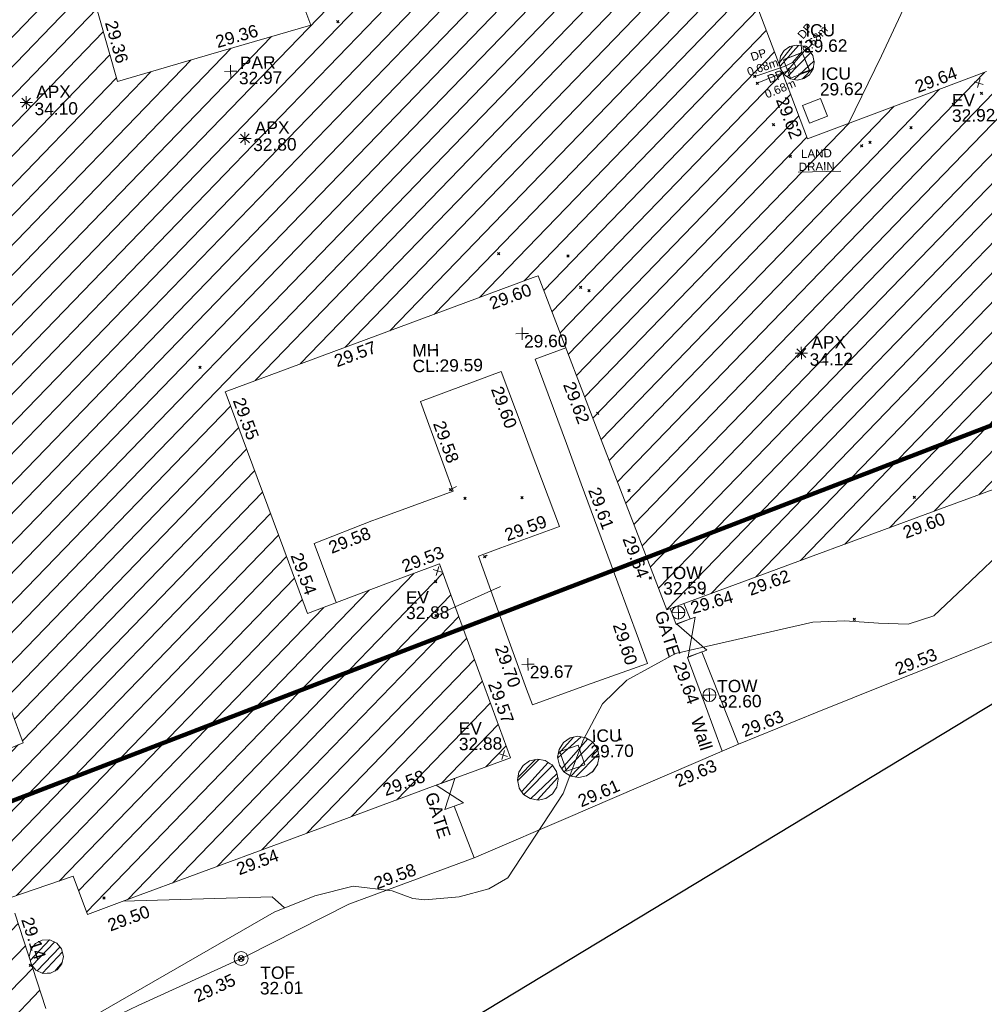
# Model space of a CAD drawing. Header units: millimetres. Extents: x -287732 to 520720, y -103372 to 287754.
# Tile 362 of 380: x 390622 to 419765, y 111402 to 141169. Entities that reach past the tile are written whole.
import ezdxf

# ---------------------------------------------------------------- set-up
doc = ezdxf.new("R2010")
doc.units = ezdxf.units.MM
for name, pattern in [('IMPORT-HIDDEN2 _3_', [4762.5, 3175, -1587.5]), ('IMPORT-UG_DRAINAGE_SURFACE_QLB4 _2_', [2700, 1500, -300.0000000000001, 0, -250, 150, -300.0000000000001, 0, -200]), ('IMPORT-UG_DRAINAGE_UNIDENTIFIED_QLB2 _2_', [2700, 1500, -300.0000000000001, 0, -250, 150, -300.0000000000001, 0, -200]), ('IMPORT-UG_ELEC_STREET LIGHTING_QLB2 _2_', [2700, 1500, -300.0000000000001, 0, -250, 150, -300.0000000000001, 0, -200]), ('IMPORT-UG_UNIDENTIFIED_QLA _2_', [2350, 1500, -300.0000000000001, 0, -50, 150, -300.0000000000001, 0, -50]), ('IMPORT-UG_UNIDENTIFIED_QLB2 _2_', [2500, 1500, -300.0000000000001, 0, -50, 150, -300.0000000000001, 0, -200])]:
    doc.linetypes.add(name, pattern=pattern)
for name, color, linetype, lineweight, true_color in [('00__TOPO__TOP_OF_FENCE_SYMBOL', 7, 'Continuous', 9, 0x666666), ('00_TOPO_APEX_BUILDING', 7, 'Continuous', 9, 0x666666), ('00_TOPO_EAVE', 7, 'Continuous', 9, 0x666666), ('00_TOPO_SERV_MH', 7, 'Continuous', 9, 0x666666), ('00_TOPO_TOP_OF_WALL', 7, 'Continuous', 9, 0x666666), ('00_UAV_APEX_BUILDING', 7, 'Continuous', 9, 0x666666), ('00_UAV_BUILDING_HATCH', 7, 'Continuous', 9, 0x999999), ('00_UAV_BUILDING_OUTLINE', 5, 'Continuous', 9, 0x0000ff), ('00_UAV_CONCRETE', 9, 'Continuous', 9, 0x808080), ('00_UAV_EAVE', 7, 'Continuous', 9, 0x666666), ('00_UAV_FENCE', 7, 'Continuous', 9, 0x264c2f), ('00_UAV_FOOTPATH', 7, 'Continuous', 9, 0xa50000), ('00_UAV_GATE', 7, 'Continuous', 9, 0xa50000), ('00_UAV_LEVEL_SPOT', 7, 'Continuous', 9, 0x666666), ('00_UAV_PARAPET', 7, 'Continuous', 9, 0x666666), ('00_UAV_SERV_IC', 5, 'Continuous', 9, 0x0000ff), ('00_UAV_TOP_OF_FENCE', 6, 'Continuous', 9, 0xff00ff), ('00_UAV_TOP_OF_WALL', 7, 'Continuous', 9, 0x666666), ('00_UAV_TREE_LINE', 7, 'Continuous', 9, 0x52a552), ('00_UAV_WALL', 7, 'Continuous', 9, 0x7c00a5), ('01_DTM_CONTOUR_MNR', 7, 'Continuous', 9, 0xa5a552), ('12333-PUM-2D-U-0001-C01 - Rev2_REVIT IMPORT_dwg', 7, 'Continuous', 9, 0x767676), ('A_RHA_Line', 7, 'Continuous', 9, 0x00a600), ('PUM-CHAMBER EXTENTS', 6, 'IMPORT-HIDDEN2 _3_', 9, 0xff00ff), ('PUM-SURFACE-QLB4', 4, 'IMPORT-UG_DRAINAGE_SURFACE_QLB4 _2_', 9, 0x00ffff), ('PUM-SURVEY BOUNDARY_EXTENT', 190, 'Continuous', 25, 0x7f00ff), ('PUM-UNIDENTIFIED UTILITIES-NOTES', 7, 'Continuous', 9, 0x52a500), ('PUM-UNIDENTIFIED UTILITIES-QLA', 7, 'IMPORT-UG_UNIDENTIFIED_QLA _2_', 9, 0x52a500), ('PUM-UNIDENTIFIED UTILITIES-QLB2', 7, 'IMPORT-UG_UNIDENTIFIED_QLB2 _2_', 9, 0x52a500), ('PUM-UNIDENTIFIED-QLB2', 150, 'IMPORT-UG_DRAINAGE_UNIDENTIFIED_QLB2 _2_', 9, 0x007fff)]:
    doc.layers.add(name, color=color, linetype=linetype, lineweight=lineweight, true_color=true_color)
doc.layers.add('GEN-TEXT', color=7, linetype='Continuous', lineweight=9)
doc.styles.add('Arial_1', font='arial.ttf', dxfattribs={"height": 250})
doc.styles.add('Swis721 Lt BT_2', font='swissl.ttf', dxfattribs={"height": 375})
pattern_1 = [(45, (-533641079.65, -725615854.3560001), (-265.1650429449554, 265.1650429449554), []), (45, (-533640902.873, -725615854.3560001), (-265.1650429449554, 265.1650429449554), [])]

# ---------------------------------------------------------------- blocks, each defined once
blk = doc.blocks.new('12333-PUM-2D-U-0001-C01 - Rev2_REVIT IMPORT_dwg_MSL_Apex_SYM-2077252-Site Location Plan Proposed')
at = {"layer": '00_TOPO_APEX_BUILDING', "color": 254, "true_color": 0xcccccc, "flags": 128}
for points in [[(0, -500.8627267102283), (0, 0), (-500.8627267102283, 0)], [(354.163430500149, 354.1634305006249), (0, 0), (-354.1634305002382, 354.1634305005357)], [(354.1634305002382, -354.1634305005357), (0, 0), (-354.163430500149, -354.1634305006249)], [(500.8627267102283, 0), (0, 0), (0, 500.8627267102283)]]:
    blk.add_lwpolyline(points, dxfattribs=at)
blk = doc.blocks.new('12333-PUM-2D-U-0001-C01 - Rev2_REVIT IMPORT_dwg_MSL_Eaves_SYM_1-V82-Site Location Plan Proposed')
at = {"layer": '00_TOPO_EAVE', "color": 254, "true_color": 0xcccccc}
for p, q in [((356.5791934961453, -116.0873754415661), (-356.5791934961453, 116.0873754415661)), ((-116.0873754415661, -356.5791934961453), (116.0873754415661, 356.5791934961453))]:
    blk.add_line(p, q, dxfattribs=at)
blk = doc.blocks.new('12333-PUM-2D-U-0001-C01 - Rev2_REVIT IMPORT_dwg__U102-2077632-Site Location Plan Proposed')
at = {"layer": '00_UAV_GATE', "color": 9, "true_color": 0xe1aaaa, "flags": 128}
blk.add_lwpolyline([(284.0918815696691, 96.39399787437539), (-284.0918815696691, -96.39399787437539), (33.4998265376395, 834.937579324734), (-534.6839366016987, 642.149583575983)], close=True, dxfattribs=at)
blk = doc.blocks.new('12333-PUM-2D-U-0001-C01 - Rev2_REVIT IMPORT_dwg__U103-2077633-Site Location Plan Proposed')
at = {"layer": '00_UAV_GATE', "color": 9, "true_color": 0xe1aaaa, "flags": 128}
blk.add_lwpolyline([(284.4395120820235, 95.36332610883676), (-284.4395120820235, -95.36332610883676), (-51.48326440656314, 1097.317793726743), (-620.3622885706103, 906.59114150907)], close=True, dxfattribs=at)
blk = doc.blocks.new('12333-PUM-2D-U-0001-C01 - Rev2_REVIT IMPORT_dwg_MSL_Parapet_SYM-V122-Site Location Plan Proposed')
at = {"layer": '00_UAV_PARAPET', "color": 254, "true_color": 0xcccccc, "flags": 128}
for points in [[(0, -500.0000000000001), (0, 0), (-500.0000000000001, 0)], [(500.0000000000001, 0), (0, 0), (0, 500.0000000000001)]]:
    blk.add_lwpolyline(points, dxfattribs=at)
blk = doc.blocks.new('12333-PUM-2D-U-0001-C01 - Rev2_REVIT IMPORT_dwg_MSL_Node_LineworkTOF-2077248-Site Location Plan Proposed')
at = {"layer": '00__TOPO__TOP_OF_FENCE_SYMBOL', "color": 254, "true_color": 0xcccccc, "flags": 128}
for points in [[(165.3591892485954, 165.3591892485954), (0, 0), (-165.3591892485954, 165.3591892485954)], [(165.3591892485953, -165.3591892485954), (0, 0), (-165.3591892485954, -165.3591892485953)]]:
    blk.add_lwpolyline(points, dxfattribs=at)
at = {"layer": '00__TOPO__TOP_OF_FENCE_SYMBOL', "color": 254, "true_color": 0xcccccc}
for radius in [562.5594001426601, 233.853208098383]:
    blk.add_circle((0, 0), radius, dxfattribs=at)
blk = doc.blocks.new('12333-PUM-2D-U-0001-C01 - Rev2_REVIT IMPORT_dwg_TOW-2077249-Site Location Plan Proposed')
at = {"layer": '00_TOPO_TOP_OF_WALL', "color": 254, "true_color": 0xcccccc, "flags": 128}
for points in [[(0, 525.0554400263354), (0, 0), (-525.0554401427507, 0)], [(525.0554401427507, 0), (0, 0), (0, -525.0554400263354)]]:
    blk.add_lwpolyline(points, dxfattribs=at)
at = {"layer": '00_TOPO_TOP_OF_WALL', "color": 254, "true_color": 0xcccccc}
blk.add_circle((0, 0), 525.0554401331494, dxfattribs=at)
blk = doc.blocks.new('12333-PUM-2D-U-0001-C01 - Rev2_REVIT IMPORT_dwg_UAV-2077255-Site Location Plan Proposed')
at = {"layer": '00_UAV_LEVEL_SPOT', "color": 254, "true_color": 0xcccccc, "flags": 128}
for points in [[(0, -500.0000000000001), (0, 0), (-500.0000000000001, 0)], [(500.0000000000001, 0), (0, 0), (0, 500.0000000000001)]]:
    blk.add_lwpolyline(points, dxfattribs=at)
blk = doc.blocks.new('12333-PUM-2D-U-0001-C01 - Rev2_REVIT IMPORT_dwg_MGS62954_T2_Galway_ITM_3d_Rev1-2077680-Site Location Plan Proposed')
at = {"layer": '00_UAV_BUILDING_HATCH', "true_color": 0xcccccc}
h = blk.add_hatch(dxfattribs=at)
h.set_pattern_fill('FP_1', color=254, style=0, pattern_type=2)
h.set_pattern_definition([(45, (0, 0), (-441.9417382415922, 441.9417382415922), [])])
h.paths.add_polyline_path([(534258130.3624687, 725648483.3139626), (534277656.3624687, 725655386.3139625), (534278388.3624688, 725653331.3139626), (534295255.4606528, 725659853.8927271), (534294221.4606529, 725663214.8927271), (534296151.4606528, 725663830.8927269), (534296560.4606526, 725662667.892727), (534309422.4606529, 725667184.8927269), (534307379.4606528, 725673087.8927273), (534303370.4606528, 725671653.8927271), (534300995.586905, 725678397.3035645), (534310510.4335188, 725681741.4081918), (534314220.586905, 725671576.3035644), (534326500.586905, 725675858.3035647), (534324518.5869049, 725681362.3035645), (534326113.5869048, 725681952.3035647), (534324160.5869049, 725687672.3035647), (534318720.5869049, 725685739.3035644), (534311382.586905, 725706099.3035647), (534306310.3243251, 725704323.4114221), (534306355.1088055, 725704192.7557819), (534273124.3649247, 725692215.3564034), (534273147.722073, 725692180.3999606), (534273192.9489231, 725691953.0292308), (534273147.722073, 725691725.658501), (534273018.9269006, 725691532.9029037), (534272826.1713033, 725691404.1077313), (534272598.8005735, 725691358.8808813), (534272359.2318197, 725691412.2581903), (534272168.7586477, 725691547.7426457), (534272046.0540514, 725691744.888188), (534272030.8694313, 725691821.2264287), (534266685.9286339, 725689894.7426035), (534268524.939883, 725684612.5737506), (534268047.928634, 725684437.7426035), (534269413.1688387, 725680562.3524156), (534277645.4188779, 725683533.3784789), (534277949.5529159, 725682690.6704743), (534281834.7170621, 725684092.8295298), (534281561.9286339, 725684932.7426034), (534287959.928634, 725687070.7426035), (534294707.928634, 725667896.7426035), (534289312.3624687, 725665760.3139626), (534287625.3624685, 725670664.3139626), (534264563.3624688, 725662495.3139625), (534260945.3624687, 725672663.3139623), (534250837.3624687, 725669091.3139625), (534258126.7857321, 725648493.4208305)])
h.paths.add_polyline_path([(534297904.586905, 725687834.3035645), (534296489.5869049, 725693151.3035643), (534301799.586905, 725695024.3035644), (534303779.5869048, 725689436.3035645), (534301175.8806049, 725688726.3227148)])
at = {"layer": '00_UAV_BUILDING_OUTLINE', "color": 254, "true_color": 0xcccccc, "flags": 128}
for points in [[(534316468.5319094, 725691987.8508127), (534318163.846911, 725687284.0332288), (534318720.5869048, 725685739.3035643), (534321884.6900651, 725686863.6071323), (534324160.5869048, 725687672.3035644)], [(534326500.5869049, 725675858.3035644), (534322733.8883302, 725674544.866814), (534318012.7200204, 725672898.6092647), (534314220.5869048, 725671576.3035644), (534313883.2422863, 725672500.5627491), (534312168.9253992, 725677197.460345), (534310510.4335187, 725681741.4081916), (534310356.8271719, 725681687.4214363), (534305639.7662906, 725680029.5549715), (534300995.5869048, 725678397.3035644), (534301021.2487124, 725678324.4373287), (534302682.1409158, 725673608.3641078), (534303370.4606527, 725671653.892727), (534306127.2679133, 725672639.9894125), (534307379.4606528, 725673087.8927271), (534308579.7392425, 725669619.833738), (534309422.4606527, 725667184.8927269), (534307136.2333714, 725666381.9935956), (534302418.8554984, 725664725.2997802), (534297701.4776253, 725663068.6059651), (534296560.4606526, 725662667.8927271), (534296151.4606526, 725663830.8927269), (534294221.4606527, 725663214.892727)], [(534294363.7560819, 725662752.363774), (534295255.4606527, 725659853.892727)], [(534292059.5377418, 725666848.0856171), (534294707.928634, 725667896.7426034), (534293994.0562722, 725669925.1641599)]]:
    blk.add_lwpolyline(points, dxfattribs=at)
blk.add_lwpolyline([(534303779.5869048, 725689436.3035644), (534302109.6642654, 725694149.1963469), (534301799.5869048, 725695024.3035643), (534297959.8711784, 725693669.9179609), (534296489.5869048, 725693151.3035645), (534297374.5123864, 725689826.1100761), (534297904.5869049, 725687834.3035644), (534300739.9321848, 725688607.4479285)], close=True, dxfattribs=at)
at = {"layer": '00_UAV_CONCRETE', "color": 254, "true_color": 0xcccccc, "flags": 128}
blk.add_lwpolyline([(534311311.9203433, 725679545.4888908), (534310380.5869049, 725679219.3035644), (534311283.5869048, 725676650.3035644), (534311706.8079572, 725675431.6343671), (534312752.5869048, 725672420.3035645), (534313351.4793517, 725670709.8778656), (534313613.5869048, 725669961.3035644), (534311761.5869048, 725669342.3035643), (534310110.5869048, 725668772.3035643), (534309946.3423789, 725669250.5105224), (534309409.5869049, 725670813.3035645), (534308562.5869048, 725673297.3035644), (534309244.4628028, 725673533.2842026), (534311021.5869049, 725674148.3035644), (534310176.5869048, 725676513.3035644), (534309974.6255721, 725677086.7860461), (534309347.5869049, 725678867.3035644), (534306891.5869048, 725678002.3035644), (534307057.6617579, 725677521.8476071), (534307835.5869048, 725675271.3035644), (534305534.5869048, 725674481.3035645), (534305360.7092974, 725674416.539801), (534303609.5869048, 725673764.3035644), (534304242.5948998, 725671965.8509487)], dxfattribs=at)
at = {"layer": '00_UAV_FENCE', "color": 254, "true_color": 0xcccccc, "flags": 128}
for points in [[(534316319.4380785, 725667476.48296), (534318714.6727513, 725668399.8696355), (534320987.1399841, 725669265.627688), (534322163.1761667, 725669713.670582), (534324768.9292079, 725670711.3040904), (534325661.9467893, 725670384.6704453), (534328564.3011292, 725669323.0938351), (534330357.6969458, 725668667.1342834), (534332114.3206294, 725668024.6246525), (534335053.4471024, 725666949.5981214), (534336047.7177273, 725666585.9297625)], [(534307695.7177272, 725665751.9297626), (534308267.7177272, 725664180.9297626), (534311348.7906936, 725665439.1510484), (534311746.6735668, 725665601.6349317), (534315824.3167045, 725667274.6018393), (534315673.8009737, 725667212.8485599), (534311746.6735668, 725665601.6349317)], [(534296016.7177272, 725658962.9297626), (534298047.7003877, 725659895.7200942), (534300578.9027309, 725660996.1975912), (534301332.7177272, 725661323.9297625), (534304464.7177272, 725662842.9297625), (534305116.9854346, 725663072.4154823), (534308267.7177272, 725664180.9297626)]]:
    blk.add_lwpolyline(points, dxfattribs=at)
at = {"layer": '00_UAV_FOOTPATH', "color": 254, "true_color": 0xcccccc, "flags": 128}
blk.add_lwpolyline([(534319963.8138784, 725686181.0605018), (534320999.7485063, 725688209.7358189), (534321978.7485063, 725690228.7358189), (534322427.9326935, 725690392.7619474), (534324774.7485062, 725691249.735819), (534325608.3032557, 725688891.1837339), (534326082.7485064, 725687548.7358191)], dxfattribs=at)
at = {"layer": '00_UAV_SERV_IC', "color": 254, "true_color": 0xcccccc, "flags": 128}
for points in [[(534318242.7485062, 725687581.735819), (534318038.7485062, 725688134.7358189), (534318608.8766654, 725688345.0543442), (534318812.8766653, 725687792.0543442)], [(534318792.7485064, 725686208.735819), (534318592.7485062, 725686747.7358189), (534319138.8895854, 725686950.3855699), (534319338.8895856, 725686411.38557)], [(534310912.5869048, 725667346.3035644), (534311470.5869049, 725667529.3035644), (534311667.0074034, 725666930.382044), (534311109.0074033, 725666747.382044)]]:
    blk.add_lwpolyline(points, close=True, dxfattribs=at)
at = {"layer": '00_UAV_TREE_LINE', "color": 254, "true_color": 0xcccccc, "flags": 128}
blk.add_lwpolyline([(534326132.7485063, 725674783.7358189), (534323208.7485063, 725672087.7358189), (534322288.7485062, 725671254.7358189), (534321508.7485062, 725671008.7358187), (534320605.7485063, 725671055.7358189), (534319598.7485063, 725671144.7358189), (534318629.7485063, 725671118.735819), (534314460.4690199, 725670245.6978002), (534312976.4690198, 725669468.6978), (534312233.4690198, 725668765.6978002), (534311637.4690198, 725667700.6978002), (534310993.4690198, 725666074.6978002), (534309274.4690198, 725663554.6978002), (534308702.4690198, 725663231.6978002), (534307796.4690197, 725663011.6978002), (534306759.4690198, 725662934.6978002), (534306396.4690198, 725662983.6978002), (534305773.4690198, 725663220.6978003), (534304606.4690198, 725663384.6978002), (534303435.4690199, 725663116.6978002), (534302206.4690198, 725662644.6978003), (534296497.4690197, 725659490.6978)], dxfattribs=at)
at = {"layer": '00_UAV_WALL', "color": 254, "true_color": 0xcccccc, "flags": 128}
blk.add_lwpolyline([(534314741.2330649, 725671757.8513544), (534314918.7485063, 725671285.7358189), (534314502.6831857, 725671129.2952584), (534314321.3915549, 725671611.4538505)], dxfattribs=at)
blk.add_lwpolyline([(534315254.7484602, 725670281.7354791), (534316319.4380325, 725667476.4826204), (534315824.3166584, 725667274.6014996), (534315336.9210401, 725668655.9250414), (534314818.5813496, 725670124.9469001)], close=True, dxfattribs=at)
at = {"layer": '01_DTM_CONTOUR_MNR', "color": 254, "true_color": 0xcccccc, "flags": 128}
blk.add_lwpolyline([(534302519.6820018, 725662764.9878958), (534302149.4952522, 725663102.1553377), (534297649.1262784, 725663050.2207189)], dxfattribs=at)
at = {"xscale": 0.375, "yscale": 0.375, "zscale": 0.375}
for name, p in [('12333-PUM-2D-U-0001-C01 - Rev2_REVIT IMPORT_dwg_MSL_Parapet_SYM-V122-Site Location Plan Proposed', (534301331.587, 725688083.3035)), ('12333-PUM-2D-U-0001-C01 - Rev2_REVIT IMPORT_dwg_MSL_Apex_SYM-2077252-Site Location Plan Proposed', (534295140.587, 725687245.3035)), ('12333-PUM-2D-U-0001-C01 - Rev2_REVIT IMPORT_dwg_MSL_Eaves_SYM_1-V82-Site Location Plan Proposed', (534323923.7180001, 725687331.9295001)), ('12333-PUM-2D-U-0001-C01 - Rev2_REVIT IMPORT_dwg_MSL_Apex_SYM-2077252-Site Location Plan Proposed', (534301726.587, 725686044.3034999)), ('12333-PUM-2D-U-0001-C01 - Rev2_REVIT IMPORT_dwg_UAV-2077255-Site Location Plan Proposed', (534310000, 725680000)), ('12333-PUM-2D-U-0001-C01 - Rev2_REVIT IMPORT_dwg_MSL_Apex_SYM-2077252-Site Location Plan Proposed', (534318423.587, 725679262.3034999)), ('12333-PUM-2D-U-0001-C01 - Rev2_REVIT IMPORT_dwg_MSL_Eaves_SYM_1-V82-Site Location Plan Proposed', (534307315.7180001, 725672869.9295001)), ('12333-PUM-2D-U-0001-C01 - Rev2_REVIT IMPORT_dwg_TOW-2077249-Site Location Plan Proposed', (534314569.821, 725671481.9650002)), ('12333-PUM-2D-U-0001-C01 - Rev2_REVIT IMPORT_dwg_UAV-2077255-Site Location Plan Proposed', (534310000, 725670000.0000001)), ('12333-PUM-2D-U-0001-C01 - Rev2_REVIT IMPORT_dwg_TOW-2077249-Site Location Plan Proposed', (534315463.821, 725668975.965)), ('12333-PUM-2D-U-0001-C01 - Rev2_REVIT IMPORT_dwg_MSL_Eaves_SYM_1-V82-Site Location Plan Proposed', (534309199.7180001, 725667271.9295001)), ('12333-PUM-2D-U-0001-C01 - Rev2_REVIT IMPORT_dwg_MSL_Node_LineworkTOF-2077248-Site Location Plan Proposed', (534301177.6741366, 725661260.395688))]:
    blk.add_blockref(name, p, dxfattribs=at)
for name, p in [('12333-PUM-2D-U-0001-C01 - Rev2_REVIT IMPORT_dwg__U103-2077633-Site Location Plan Proposed', (534315129.2297105, 725670236.6153201)), ('12333-PUM-2D-U-0001-C01 - Rev2_REVIT IMPORT_dwg__U102-2077632-Site Location Plan Proposed', (534307695.7177272, 725665751.9297625))]:
    blk.add_blockref(name, p)
at = {"layer": '00_TOPO_SERV_MH', "char_height": 375, "attachment_point": 1, "line_spacing_factor": 1.005061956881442, "style": 'Swis721 Lt BT_2'}
for s, insert, width in [('MH', (534306671.445186, 725679734.622823), 949.779278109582), ('CL:29.59', (534306671.445186, 725679261.5296078), 2440.932744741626)]:
    blk.add_mtext(s, dxfattribs=dict(at, insert=insert, width=width))
at = {"layer": '00_UAV_APEX_BUILDING', "char_height": 375, "attachment_point": 1, "line_spacing_factor": 1.005061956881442, "style": 'Swis721 Lt BT_2'}
for s, insert, width in [('APX', (534295446.1508175, 725687745.0907456), 1130.237340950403), ('34.10', (534295386.571278, 725687233.084367), 1495.902363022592), ('APX', (534302032.1508176, 725686544.0907456), 1130.237340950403), ('32.80', (534301972.5712782, 725686032.0843672), 1495.902363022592), ('APX', (534318729.1508174, 725679762.0907456), 1130.237340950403), ('34.12', (534318669.571278, 725679250.0843672), 1495.902363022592)]:
    blk.add_mtext(s, dxfattribs=dict(at, insert=insert, width=width))
at = {"layer": '00_UAV_BUILDING_OUTLINE', "color": 251, "true_color": 0x666666, "char_height": 375, "width": 1495.902363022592, "attachment_point": 1, "line_spacing_factor": 1.005061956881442, "style": 'Swis721 Lt BT_2'}
for s, insert, rotation in [('29.36', (534297917.3787622, 725689711.8802081), 284.90257308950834), ('29.36', (534300850.8430967, 725689151.0020971), 15.252643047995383), ('29.64', (534321954.4468124, 725687413.9582571), 19.56169693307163), ('29.62', (534318132.8588631, 725687060.2337439), 289.81980023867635), ('29.60', (534308980.6037776, 725681087.7673869), 19.3646242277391), ('29.57', (534304264.3347885, 725679430.7189387), 19.364624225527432), ('29.62', (534311554.124786, 725678562.8085698), 290.05153599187), ('29.55', (534301571.4021364, 725678253.1381376), 289.401087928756), ('29.60', (534321356.1922567, 725673948.604003), 19.22351367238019), ('29.64', (534313267.1323601, 725673869.4982367), 290.05153600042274), ('29.54', (534303232.2943398, 725673537.0649167), 289.401087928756), ('29.53', (534306195.8700451, 725673190.485654), 19.681885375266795), ('29.62', (534316638.6297566, 725672303.6037891), 19.223513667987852), ('29.57', (534309129.498077, 725669545.5532664), 289.0904916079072), ('29.58', (534305507.8884971, 725666439.4954326), 19.350741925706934), ('29.54', (534301042.3181413, 725664126.4595972), 19.35074193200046), ('29.50', (534297121.3937508, 725662494.6407207), 19.35074193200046), ('29.14', (534294910.6037058, 725662659.0361748), 287.1003331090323)]:
    blk.add_mtext(s, dxfattribs=dict(at, insert=insert, rotation=rotation))
at = {"layer": '00_UAV_CONCRETE', "color": 251, "true_color": 0x666666, "char_height": 375, "width": 1495.902363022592, "attachment_point": 1, "line_spacing_factor": 1.005061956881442, "style": 'Swis721 Lt BT_2'}
for s, insert, rotation in [('29.60', (534309374.1085391, 725678462.6330955), 289.40055739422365), ('29.58', (534307607.3917397, 725677447.3539042), 289.0682680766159), ('29.61', (534312256.6451356, 725675357.93605), 289.1511593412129), ('29.59', (534309318.7528797, 725674083.0417393), 19.08949050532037), ('29.58', (534303997.5903022, 725673792.6192613), 20.428728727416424), ('29.60', (534312936.8499985, 725671252.8023901), 286.9899066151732), ('29.70', (534309357.0121015, 725670631.1460588), 288.9554999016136)]:
    blk.add_mtext(s, dxfattribs=dict(at, insert=insert, rotation=rotation))
at = {"layer": '00_UAV_EAVE', "char_height": 375, "attachment_point": 1, "line_spacing_factor": 1.005061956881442, "style": 'Swis721 Lt BT_2'}
for s, insert, width in [('EV', (534323102.6382756, 725687011.4319086), 736.078940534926), ('32.92', (534323097.9698725, 725686544.6812845), 1495.902363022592), ('EV', (534306347.8689954, 725672268.8677741), 736.078940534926), ('32.88', (534306343.2005922, 725671802.11715), 1495.902363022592), ('EV', (534307874.8859991, 725668279.170049), 736.078940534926), ('32.88', (534307870.217596, 725667812.4194249), 1495.902363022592)]:
    blk.add_mtext(s, dxfattribs=dict(at, insert=insert, width=width))
at = {"layer": '00_UAV_FENCE', "color": 251, "true_color": 0x666666, "char_height": 375, "width": 1495.902363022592, "attachment_point": 1, "line_spacing_factor": 1.005061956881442, "style": 'Swis721 Lt BT_2'}
for s, insert, rotation in [('29.53', (534321044.4505641, 725669817.4137536), 20.85569652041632), ('29.63', (534316374.5674093, 725668028.491222), 21.08214488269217), ('29.63', (534314334.6511899, 725666545.1712768), 22.307259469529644), ('29.61', (534311392.4933064, 725665992.1812881), 22.267043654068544), ('29.58', (534305188.455668, 725663622.5467123), 19.383274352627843), ('29.35', (534299687.7519602, 725660290.4905941), 23.918601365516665)]:
    blk.add_mtext(s, dxfattribs=dict(at, insert=insert, rotation=rotation))
at = {"layer": '00_UAV_GATE', "color": 251, "true_color": 0x666666, "char_height": 375, "width": 1567.13580888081, "attachment_point": 1, "line_spacing_factor": 1.005061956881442, "style": 'Swis721 Lt BT_2'}
for insert, rotation in [((534314207.2673478, 725671584.3177229), 286.88197438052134), ((534307175.3259106, 725666221.7374076), 286.58221208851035)]:
    blk.add_mtext('GATE', dxfattribs=dict(at, insert=insert, rotation=rotation))
at = {"layer": '00_UAV_LEVEL_SPOT', "char_height": 375, "width": 1495.902363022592, "attachment_point": 1, "line_spacing_factor": 1.005061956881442, "style": 'Swis721 Lt BT_2'}
for s, insert in [('29.60', (534310051.8765643, 725679949.1441548)), ('29.67', (534310051.8765643, 725669949.1441548))]:
    blk.add_mtext(s, dxfattribs=dict(at, insert=insert))
at = {"layer": '00_UAV_PARAPET', "char_height": 375, "attachment_point": 1, "line_spacing_factor": 1.005061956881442, "style": 'Swis721 Lt BT_2'}
for s, insert, width in [('PAR', (534301615.0333006, 725688518.3077271), 1168.228512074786), ('32.97', (534301577.7434733, 725688056.1750371), 1495.902363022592)]:
    blk.add_mtext(s, dxfattribs=dict(at, insert=insert, width=width))
at = {"layer": '00_UAV_SERV_IC', "color": 251, "true_color": 0x666666, "char_height": 375, "attachment_point": 1, "line_spacing_factor": 1.005061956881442, "style": 'Swis721 Lt BT_2'}
for s, insert, width in [('ICU', (534318710.9970329, 725689197.2555747), 1021.012723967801), ('29.62', (534318666.1688824, 725688726.8765739), 1495.902363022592), ('ICU', (534319165.9222184, 725687880.1543514), 1021.012723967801), ('29.62', (534319121.0940679, 725687409.7753505), 1495.902363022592), ('ICU', (534311885.135515, 725667991.5444908), 1021.012723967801), ('29.70', (534311840.3073645, 725667521.1654899), 1495.902363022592)]:
    blk.add_mtext(s, dxfattribs=dict(at, insert=insert, width=width))
at = {"layer": '00_UAV_TOP_OF_FENCE', "color": 251, "true_color": 0x666666, "char_height": 375, "attachment_point": 1, "line_spacing_factor": 1.005061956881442, "style": 'Swis721 Lt BT_2'}
for s, insert, width in [('TOF', (534301752.5523457, 725660998.013775), 1163.479615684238), ('32.01', (534301730.1287039, 725660534.6370702), 1495.902363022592)]:
    blk.add_mtext(s, dxfattribs=dict(at, insert=insert, width=width))
at = {"layer": '00_UAV_TOP_OF_WALL', "char_height": 375, "attachment_point": 1, "line_spacing_factor": 1.005061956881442, "style": 'Swis721 Lt BT_2'}
for s, insert, width in [('TOW', (534314101.7867012, 725672870.8881472), 1343.937678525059), ('32.59', (534314124.2486085, 725672407.0402247), 1495.902363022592), ('TOW', (534315703.36179, 725669420.1116542), 1343.937678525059), ('32.60', (534315725.8236973, 725668956.2637316), 1495.902363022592)]:
    blk.add_mtext(s, dxfattribs=dict(at, insert=insert, width=width))
at = {"layer": '00_UAV_WALL', "color": 251, "true_color": 0x666666, "char_height": 375, "attachment_point": 1, "line_spacing_factor": 1.005061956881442, "style": 'Swis721 Lt BT_2'}
for s, insert, width, rotation in [('29.64', (534314901.8950564, 725671787.7165558), 1495.902363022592, 15.373166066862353), ('29.64', (534314735.5712552, 725670031.4080123), 1495.902363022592, 289.4352392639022), ('Wall', (534315245.2126295, 725668355.5810117), 1130.237340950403, 286.4582531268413)]:
    blk.add_mtext(s, dxfattribs=dict(at, insert=insert, width=width, rotation=rotation))
blk = doc.blocks.new('12333-PUM-2D-U-0001-C01 - Rev2_REVIT IMPORT_dwg-1620468-Site Location Plan Proposed')
at = {"layer": 'PUM-CHAMBER EXTENTS', "true_color": 0xffaaff}
h = blk.add_hatch(dxfattribs=at)
h.set_pattern_fill('FP_3', color=211, style=0, pattern_type=2)
h.set_pattern_definition(pattern_1)
h.paths.add_polyline_path([(677359.6025450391, 71664.90188252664), (677561.8457595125, 71705.13055915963), (677733.2992779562, 71819.69213753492), (677847.8608563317, 71991.14565597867), (677888.0895329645, 72193.38887045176), (677847.8608563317, 72395.63208492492), (677733.2992779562, 72567.08560336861), (677561.8457595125, 72681.64718174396), (677359.6025450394, 72721.8758583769), (677157.3593305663, 72681.64718174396), (676985.9058121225, 72567.08560336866), (676871.3442337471, 72395.63208492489), (676834.1371705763, 72178.19819366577), (676871.3442337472, 71991.14565597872), (676985.9058121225, 71819.69213753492), (677157.3593305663, 71705.1305591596)])
h = blk.add_hatch(dxfattribs=at)
h.set_pattern_fill('FP_3', color=211, style=0, pattern_type=2)
h.set_pattern_definition(pattern_1)
h.paths.add_polyline_path([(670393.4353474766, 50693.86634544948), (670632.8553379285, 50741.48994253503), (670835.8258052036, 50877.11047288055), (670971.4463355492, 51080.08094015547), (671019.0699326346, 51319.50093060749), (670971.446335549, 51558.92092105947), (670835.8258052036, 51761.8913883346), (670632.8553379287, 51897.51191867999), (670393.4353474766, 51945.13551576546), (670154.0153570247, 51897.51191867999), (669951.0448897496, 51761.8913883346), (669815.4243594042, 51558.92092105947), (669767.8007623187, 51319.50093060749), (669815.4243594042, 51080.08094015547), (669951.0448897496, 50877.11047288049), (670154.0153570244, 50741.4899425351), (670371.6699330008, 50698.19575556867)])
h = blk.add_hatch(dxfattribs=at)
h.set_pattern_fill('FP_3', color=211, style=0, pattern_type=2)
h.set_pattern_definition(pattern_1)
h.paths.add_polyline_path([(669156.7757796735, 50036.38608579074), (669393.4241208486, 50083.45836761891), (669594.0448972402, 50217.50888472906), (669728.0954143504, 50418.12966112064), (669775.1676961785, 50654.7780022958), (669728.0954143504, 50891.4263434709), (669594.0448972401, 51092.04711986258), (669393.4241208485, 51226.09763697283), (669156.7757796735, 51273.16991880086), (668920.1274384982, 51226.09763697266), (668719.5066621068, 51092.04711986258), (668585.4561449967, 50891.42634347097), (668538.3838631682, 50654.7780022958), (668592.2724872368, 50407.92828414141), (668719.5066621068, 50217.50888472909), (668920.1274384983, 50083.45836761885), (669135.2623328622, 50040.66537643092)])
h = blk.add_hatch(dxfattribs=at)
h.set_pattern_fill('FP_3', color=211, style=0, pattern_type=2)
h.set_pattern_definition(pattern_1)
h.paths.add_polyline_path([(654103.2487254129, 45059.32044016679), (654332.8401644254, 45059.32044016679), (654539.6949031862, 45158.9364320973), (654682.8428239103, 45338.4382472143), (654733.9317253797, 45562.27334938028), (654682.8428239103, 45786.10845154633), (654523.7374349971, 45973.29497826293), (654332.8401644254, 46065.22625859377), (654103.248725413, 46065.22625859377), (653896.3939866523, 45965.61026666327), (653750.7334256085, 45775.09985491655), (653702.1571644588, 45562.27334938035), (653753.2460659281, 45338.43824721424), (653896.3939866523, 45158.93643209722)])
at = {"layer": 'GEN-TEXT', "color": 253, "true_color": 0xaaaaaa}
for p, q in [((663479.9948137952, 73636.28848223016), (663550.7054919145, 73706.99916034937)), ((663550.7054919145, 73636.28848223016), (663479.9948137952, 73706.99916034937)), ((677454.9948137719, 72778.2884822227), (677525.7054918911, 72848.99916034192)), ((677525.7054918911, 72778.2884822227), (677454.9948137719, 72848.99916034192)), ((676043.9948138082, 71762.28848227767), (676114.7054919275, 71832.99916039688)), ((676114.7054919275, 71762.28848227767), (676043.9948138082, 71832.99916039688)), ((676116.9948137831, 71553.28848224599), (676187.7054919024, 71623.9991603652)), ((676187.7054919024, 71553.28848224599), (676116.9948137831, 71623.9991603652)), ((682886.9948138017, 71131.28848222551), (682957.705491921, 71201.99916034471)), ((682957.705491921, 71131.28848222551), (682886.9948138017, 71201.99916034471)), ((682033.9948137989, 70812.28848232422), (682104.7054919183, 70882.99916044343)), ((682104.7054919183, 70812.28848232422), (682033.9948137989, 70882.99916044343)), ((676586.9948138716, 70295.28848233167), (676657.7054919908, 70365.9991604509)), ((676657.7054919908, 70295.28848233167), (676586.9948138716, 70365.9991604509)), ((680736.9948137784, 70131.2884822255), (680807.7054918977, 70201.99916034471)), ((680807.7054918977, 70131.2884822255), (680736.9948137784, 70201.99916034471)), ((679241.9948137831, 69606.28848231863), (679312.7054919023, 69676.99916043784)), ((679312.7054919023, 69606.28848231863), (679241.9948137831, 69676.99916043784)), ((679492.9948138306, 69704.28848231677), (679563.7054919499, 69774.99916043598)), ((679563.7054919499, 69704.28848231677), (679492.9948138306, 69774.99916043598)), ((677081.994813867, 69325.2884822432), (677152.7054919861, 69395.99916036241)), ((677152.7054919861, 69325.2884822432), (677081.994813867, 69395.99916036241)), ((668219.9948137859, 66536.28848225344), (668290.7054919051, 66606.99916037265)), ((668290.7054919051, 66536.28848225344), (668219.9948137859, 66606.99916037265)), ((670312.9948137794, 66427.2884823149), (670383.7054918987, 66497.99916043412)), ((670383.7054918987, 66427.2884823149), (670312.9948137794, 66497.99916043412)), ((670671.9948138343, 65475.28848226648), (670742.7054919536, 65545.9991603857)), ((670742.7054919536, 65475.28848226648), (670671.9948138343, 65545.9991603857)), ((670922.9948137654, 65376.28848222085), (670993.7054918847, 65446.99916034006)), ((670993.7054918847, 65376.28848222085), (670922.9948137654, 65446.99916034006)), ((659131.9948137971, 63264.28848225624), (659202.7054919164, 63334.99916037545)), ((659202.7054919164, 63264.28848225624), (659131.9948137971, 63334.99916037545)), ((671124.9948138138, 61659.28848227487), (671195.705491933, 61729.99916039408)), ((671195.705491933, 61659.28848227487), (671124.9948138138, 61729.99916039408)), ((666636.9948138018, 59430.28848222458), (666707.7054919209, 59500.99916034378)), ((666707.7054919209, 59430.28848222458), (666636.9948138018, 59500.99916034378)), ((672025.9948137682, 59310.28848222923), (672096.7054918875, 59380.99916034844)), ((672096.7054918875, 59310.28848222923), (672025.9948137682, 59380.99916034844)), ((667070.9948138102, 59162.28848230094), (667141.7054919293, 59232.99916042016)), ((667141.7054919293, 59162.28848230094), (667070.9948138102, 59232.99916042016)), ((668793.9948138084, 59154.28848227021), (668864.7054919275, 59224.99916038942)), ((668864.7054919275, 59154.28848227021), (668793.9948138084, 59224.99916038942)), ((680647.9948138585, 58951.28848229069), (680718.7054919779, 59021.99916040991)), ((680718.7054919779, 58951.28848229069), (680647.9948138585, 59021.99916040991)), ((667634.9948138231, 57383.28848232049), (667705.7054919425, 57453.99916043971)), ((667705.7054919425, 57383.28848232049), (667634.9948138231, 57453.99916043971)), ((666135.9948138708, 56654.28848227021), (666206.7054919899, 56724.99916038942)), ((666206.7054919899, 56654.28848227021), (666135.9948138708, 56724.99916038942)), ((672625.9948138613, 56658.28848222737), (672696.7054919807, 56728.99916034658)), ((672696.7054919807, 56658.28848222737), (672625.9948138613, 56728.99916034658)), ((674221.9948138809, 56166.2884822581), (674292.7054920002, 56236.99916037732)), ((674292.7054920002, 56166.2884822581), (674221.9948138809, 56236.99916037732)), ((666129.9948138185, 55626.28848222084), (666200.7054919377, 55696.99916034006)), ((666200.7054919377, 55626.28848222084), (666129.9948138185, 55696.99916034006)), ((678770.99481388, 55301.28848226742), (678841.7054919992, 55371.99916038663)), ((678841.7054919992, 55301.28848226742), (678770.99481388, 55371.99916038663)), ((671630.994813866, 51803.28848224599), (671701.7054919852, 51873.99916036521)), ((671701.7054919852, 51803.28848224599), (671630.994813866, 51873.99916036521)), ((655954.9948137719, 47267.28848228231), (656025.7054918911, 47337.99916040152)), ((656025.7054918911, 47267.28848228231), (655954.9948137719, 47337.99916040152)), ((653688.9948138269, 45274.28848226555), (653759.7054919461, 45344.99916038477)), ((653759.7054919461, 45274.28848226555), (653688.9948138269, 45344.99916038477))]:
    blk.add_line(p, q, dxfattribs=at)
at = {"layer": 'PUM-CHAMBER EXTENTS', "color": 211, "linetype": 'Continuous', "true_color": 0xffaaff}
for p, q in [((676858.4211233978, 72056.1145188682), (676871.3442337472, 71991.14565597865)), ((676871.3442337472, 71991.14565597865), (676894.1240492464, 71957.05325281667)), ((653722.6146923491, 45472.64306347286), (653753.2460659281, 45338.43824721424)), ((653753.2460659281, 45338.43824721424), (653770.5952455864, 45316.68306401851))]:
    blk.add_line(p, q, dxfattribs=at)
at = {"layer": 'PUM-CHAMBER EXTENTS', "color": 211, "linetype": 'Continuous', "true_color": 0xffaaff, "flags": 128}
for points in [[(677888.0895329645, 72193.38887045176), (677847.8608563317, 72395.63208492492), (677733.2992779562, 72567.08560336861), (677561.8457595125, 72681.64718174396), (677424.6194886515, 72708.9431842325), (677359.6025450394, 72721.8758583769), (677157.3593305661, 72681.64718174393), (676985.9058121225, 72567.08560336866), (676871.3442337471, 72395.63208492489), (676831.1155571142, 72193.3888704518), (676834.1371705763, 72178.19819366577), (676858.4211233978, 72056.1145188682)], [(676894.1240492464, 71957.05325281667), (676985.9058121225, 71819.69213753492), (677157.3593305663, 71705.1305591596), (677359.6025450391, 71664.90188252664), (677561.8457595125, 71705.13055915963), (677733.2992779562, 71819.69213753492), (677778.2918163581, 71887.02822977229), (677847.8608563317, 71991.14565597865), (677888.0895329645, 72193.38887045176)], [(654733.9317253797, 45562.27334938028), (654682.8428239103, 45786.10845154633), (654539.694903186, 45965.61026666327), (654523.7374349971, 45973.294978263), (654332.8401644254, 46065.22625859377), (654103.248725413, 46065.22625859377), (653896.3939866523, 45965.61026666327), (653753.2460659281, 45786.10845154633), (653750.7334256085, 45775.09985491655), (653702.1571644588, 45562.27334938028), (653722.6146923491, 45472.64306347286)], [(653770.5952455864, 45316.68306401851), (653896.3939866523, 45158.93643209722), (654103.2487254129, 45059.32044016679), (654234.3501528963, 45059.32044016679), (654332.8401644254, 45059.32044016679), (654539.6949031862, 45158.9364320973), (654682.8428239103, 45338.43824721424), (654733.9317253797, 45562.27334938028)]]:
    blk.add_lwpolyline(points, dxfattribs=at)
for points in [[(671019.0699326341, 51319.50093060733), (670971.4463355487, 51558.92092105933), (670835.825805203, 51761.89138833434), (670744.7409003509, 51822.75237597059), (670632.8553379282, 51897.51191867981), (670393.435347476, 51945.13551576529), (670154.0153570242, 51897.51191867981), (669951.044889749, 51761.89138833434), (669815.4243594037, 51558.92092105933), (669796.6232694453, 51464.40145897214), (669767.8007623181, 51319.50093060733), (669815.4243594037, 51080.08094015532), (669951.044889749, 50877.11047288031), (670055.0248838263, 50807.63326212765), (670154.0153570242, 50741.48994253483), (670393.435347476, 50693.86634544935), (670632.8553379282, 50741.48994253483), (670835.825805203, 50877.11047288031), (670971.4463355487, 51080.08094015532)], [(669775.167696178, 50654.77800229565), (669728.0954143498, 50891.42634347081), (669594.0448972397, 51092.0471198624), (669539.0878574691, 51128.76823986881), (669393.4241208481, 51226.09763697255), (669156.7757796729, 51273.16991880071), (668920.1274384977, 51226.09763697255), (668719.5066621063, 51092.0471198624), (668585.4561449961, 50891.42634347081), (668538.3838631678, 50654.77800229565), (668585.4561449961, 50418.12966112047), (668592.2724872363, 50407.92828414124), (668719.5066621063, 50217.50888472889), (668920.1274384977, 50083.45836761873), (669156.7757796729, 50036.38608579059), (669393.4241208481, 50083.45836761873), (669594.0448972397, 50217.50888472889), (669728.0954143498, 50418.12966112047), (669739.6798308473, 50476.36845568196)]]:
    blk.add_lwpolyline(points, close=True, dxfattribs=at)
at = {"layer": 'PUM-SURFACE-QLB4', "color": 131, "true_color": 0xaaffff}
for p, q in [((666672.3501528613, 59465.64382128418), (666855.2191421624, 59555.91991404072)), ((667670.3501528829, 57418.6438213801), (667749.3755830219, 57465.98753484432)), ((666755.0937953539, 55918.05172762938), (668151.8295913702, 56525.32254054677)), ((666165.3501528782, 55661.64382128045), (666755.0937953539, 55918.05172762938))]:
    blk.add_line(p, q, dxfattribs=at)
at = {"layer": 'PUM-SURVEY BOUNDARY_EXTENT', "color": 201, "true_color": 0xd4aaff, "flags": 128}
blk.add_lwpolyline([(434100.3536528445, 24157.3913212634), (453045.0486529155, 39175.58032134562), (466013.0486529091, 44122.58032138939), (482147.048652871, 40702.58032134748), (488216.8503400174, 30926.89504288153), (531080.8829478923, 24250.27741154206), (561844.1376578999, 20426.38415400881), (566062.0655785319, 8611.398574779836), (571128.6864528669, -7616.027373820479), (575714.0437077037, -7982.768216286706), (646442.309713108, 31495.23056612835), (689841.2207724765, 56725.65899800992), (691426.6726380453, 62926.17045936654), (689638.0678800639, 69873.57358378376), (681836.0986590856, 100645.3796401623), (672155.9695595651, 130601.3585414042), (667140.7217679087, 148790.7201766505), (693350.350153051, 157472.2071436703), (716444.8569162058, 167556.043584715), (696842.6566527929, 196972.3378213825), (686152.5680667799, 214203.8785610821)], dxfattribs=at)
at = {"layer": 'PUM-UNIDENTIFIED UTILITIES-QLA', "color": 9, "true_color": 0xc5e1aa, "flags": 128}
blk.add_lwpolyline([(676989.3501529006, 72304.6438213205), (677527.3501528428, 72496.64382135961), (677736.3501528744, 71956.64382132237), (677198.3501529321, 71764.64382139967)], close=True, dxfattribs=at)
at = {"layer": 'PUM-UNIDENTIFIED UTILITIES-QLB2', "color": 9, "true_color": 0xc5e1aa}
for p, q in [((676861.7582645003, 72046.8552938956), (676079.3501528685, 71797.64382133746)), ((676919.466711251, 71886.73755393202), (676152.3501528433, 71588.64382130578))]:
    blk.add_line(p, q, dxfattribs=at)
at = {"layer": 'PUM-UNIDENTIFIED UTILITIES-QLB2', "color": 9, "true_color": 0xc5e1aa, "flags": 128}
for points in [[(677490.3501528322, 72813.64382128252), (677516.3501529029, 72510.64382132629), (677233.3501528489, 72199.64382133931), (677024.3501529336, 72098.6438213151), (676861.7582645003, 72046.8552938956)], [(677258.4818655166, 72227.26206388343), (677329.3501528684, 72056.6438212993), (677081.3501528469, 71949.64382133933), (676919.466711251, 71886.73755393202)]]:
    blk.add_lwpolyline(points, dxfattribs=at)
at = {"layer": 'PUM-UNIDENTIFIED-QLB2', "color": 141, "true_color": 0xaad4ff}
blk.add_line((677344.3501528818, 68879.64382139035), (678632.3501529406, 68886.64382137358), dxfattribs=at)
blk.add_blockref('12333-PUM-2D-U-0001-C01 - Rev2_REVIT IMPORT_dwg_MGS62954_T2_Galway_ITM_3d_Rev1-2077680-Site Location Plan Proposed', (-533641079.6498471, -725615854.3561786))
at = {"layer": 'PUM-UNIDENTIFIED UTILITIES-NOTES', "char_height": 250, "width": 1160.025439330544, "attachment_point": 2, "line_spacing_factor": 0.9417779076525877, "style": 'Arial_1'}
for insert, rotation in [((677534.4623632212, 73228.25883234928), 47.698813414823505), ((676168.4266048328, 72568.21327662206), 17.66764050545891), ((676656.6738703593, 71897.68325956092), 21.23562271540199)]:
    blk.add_mtext('DP\\P0.68m', dxfattribs=dict(at, insert=insert, rotation=rotation))
at = {"layer": 'PUM-UNIDENTIFIED-QLB2', "insert": (677902.0986691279, 69560.0047389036), "char_height": 250, "width": 1294.698577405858, "attachment_point": 2, "rotation": 0.3675701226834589, "line_spacing_factor": 0.9417779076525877, "style": 'Arial_1'}
blk.add_mtext('LAND\\PDRAIN', dxfattribs=at)

msp = doc.modelspace()

# ---------------------------------------------------------------- linework, layer by layer
at = {"layer": 'A_RHA_Line', "color": 1, "lineweight": 140, "true_color": 0xff0000}
msp.add_line((333922.8786092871, 95871.96620287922), (493842.3153081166, 157259.2864546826), dxfattribs=at)

# ---------------------------------------------------------------- block references
at = {"layer": '12333-PUM-2D-U-0001-C01 - Rev2_REVIT IMPORT_dwg', "color": 254, "linetype": 'IMPORT-UG_ELEC_STREET LIGHTING_QLB2 _2_', "true_color": 0xffd4d4, "rotation": 0.9999999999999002}
msp.add_blockref('12333-PUM-2D-U-0001-C01 - Rev2_REVIT IMPORT_dwg-1620468-Site Location Plan Proposed', (-261895.0770586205, 55869.5817132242), dxfattribs=at)

doc.saveas('drawing.dxf')
